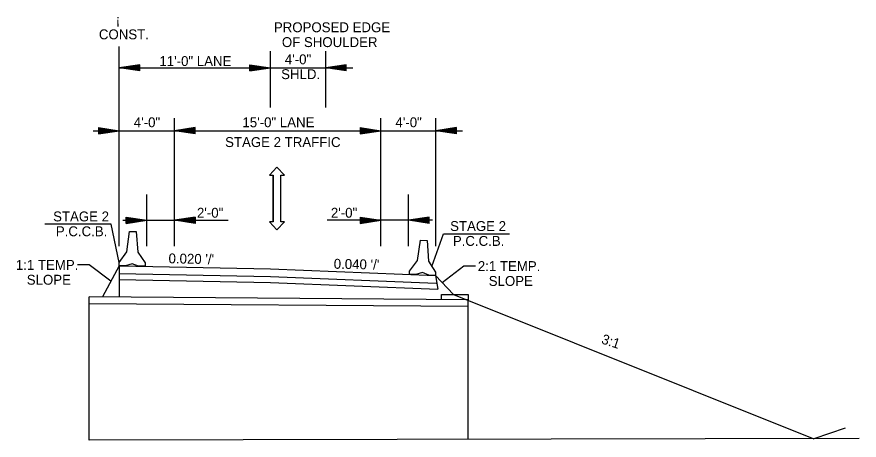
# Model space of a CAD drawing. Extents: x 1807779 to 1818251, y 673292 to 678849.
# Drawn here: x 1814938 to 1815551, y 676332 to 676640 of the extents above; entities that cross this region are included whole.
import ezdxf

# ---------------------------------------------------------------- set-up
doc = ezdxf.new("R2010")
doc.units = 0
for name, color, linetype in [('Default', 7, 'Continuous'), ('Dimensions', 7, 'Continuous'), ('EX_DRIVEWAY', 7, 'Continuous'), ('Level 1', 7, 'Continuous'), ('S_PHOTO_CTL_ANNOT', 7, 'Continuous')]:
    doc.layers.add(name, color=color, linetype=linetype)

msp = doc.modelspace()

# ---------------------------------------------------------------- linework, layer by layer
at = {"layer": 'Default'}
for p, q in [((1815012.38, 676458.87), (1815012.38, 676436.07)), ((1815242.38, 676451.87), (1815255.54, 676437.84)), ((1815242.38, 676451.87), (1815244.05, 676441.8)), ((1814990.64, 676332.02), (1814990.64, 676436.33)), ((1815266.31, 676434.12), (1814990.64, 676436.24)), ((1815255.54, 676437.84), (1815517.63, 676333.06)), ((1815266.31, 676332.72), (1815266.31, 676434.12)), ((1815266.31, 676429.12), (1814990.64, 676431.24)), ((1815540.4, 676340.65), (1815517.63, 676333.06)), ((1815550.61, 676333.12), (1814990.64, 676332.02))]:
    msp.add_line(p, q, dxfattribs=at)
for points in [[(1815012.38, 676458.87), (1815122.38, 676456.67), (1815242.38, 676451.87)], [(1815012.38, 676453.3), (1815122.38, 676451.1), (1815243.03, 676446.27)], [(1815012.38, 676448.87), (1815122.38, 676446.67), (1815244.05, 676441.8)], [(1815246.74, 676434.09), (1815246.74, 676437.84), (1815266.31, 676437.84), (1815266.31, 676434.12)]]:
    msp.add_lwpolyline(points, dxfattribs=at)
at = {"layer": 'Dimensions'}
for p, q in [((1815012.38, 676473.19), (1815012.38, 676618.33)), ((1815122.38, 676573.89), (1815122.38, 676614.98)), ((1815162.61, 676573.89), (1815162.61, 676614.98)), ((1815027.38, 676605.06), (1815012.38, 676602.81)), ((1815027.38, 676604.69), (1815014.89, 676602.81)), ((1815027.38, 676604.3), (1815017.47, 676602.81)), ((1815027.38, 676603.93), (1815019.96, 676602.81)), ((1815027.38, 676603.55), (1815022.51, 676602.81)), ((1815027.38, 676600.56), (1815027.38, 676605.06)), ((1815107.38, 676605.06), (1815122.38, 676602.81)), ((1815107.38, 676600.56), (1815107.38, 676605.06)), ((1815107.38, 676604.69), (1815119.88, 676602.81)), ((1815107.38, 676604.3), (1815117.3, 676602.81)), ((1815107.38, 676603.93), (1815114.8, 676602.81)), ((1815107.38, 676603.55), (1815112.26, 676602.81)), ((1815177.61, 676605.06), (1815162.61, 676602.81)), ((1815177.61, 676604.69), (1815165.12, 676602.81)), ((1815177.61, 676604.3), (1815167.7, 676602.81)), ((1815177.61, 676603.93), (1815170.19, 676602.81)), ((1815177.61, 676603.55), (1815172.74, 676602.81)), ((1815177.61, 676600.56), (1815177.61, 676605.06)), ((1815012.38, 676602.81), (1815071.81, 676602.81)), ((1815012.38, 676602.81), (1815122.38, 676602.81)), ((1815027.38, 676600.56), (1815012.38, 676602.81)), ((1815027.38, 676600.94), (1815014.89, 676602.81)), ((1815027.38, 676601.32), (1815017.47, 676602.81)), ((1815027.38, 676601.69), (1815019.96, 676602.81)), ((1815027.38, 676602.08), (1815022.51, 676602.81)), ((1815027.38, 676603.16), (1815025.01, 676602.81)), ((1815027.38, 676602.46), (1815025.01, 676602.81)), ((1815107.38, 676603.16), (1815109.75, 676602.81)), ((1815107.38, 676600.56), (1815122.38, 676602.81)), ((1815107.38, 676602.08), (1815112.26, 676602.81)), ((1815107.38, 676601.32), (1815117.3, 676602.81)), ((1815107.38, 676600.94), (1815119.88, 676602.81)), ((1815107.38, 676601.69), (1815114.8, 676602.81)), ((1815107.38, 676602.46), (1815109.75, 676602.81)), ((1815122.38, 676602.81), (1815182.25, 676602.81)), ((1815177.61, 676600.56), (1815162.61, 676602.81)), ((1815177.61, 676600.94), (1815165.12, 676602.81)), ((1815177.61, 676601.32), (1815167.7, 676602.81)), ((1815177.61, 676601.69), (1815170.19, 676602.81)), ((1815177.61, 676602.08), (1815172.74, 676602.81)), ((1815177.61, 676603.16), (1815175.24, 676602.81)), ((1815177.61, 676602.46), (1815175.24, 676602.81)), ((1815052.76, 676473.19), (1815052.76, 676566.24)), ((1815202.76, 676473.19), (1815202.76, 676566.24)), ((1815242.76, 676473.19), (1815242.76, 676566.24)), ((1814993.52, 676557.02), (1815052.76, 676557.02)), ((1814997.38, 676559.27), (1815012.38, 676557.02)), ((1814997.38, 676559.27), (1814997.38, 676554.77)), ((1814997.38, 676558.9), (1815009.88, 676557.02)), ((1814997.38, 676558.51), (1815007.3, 676557.02)), ((1814997.38, 676558.14), (1815004.8, 676557.02)), ((1814997.38, 676557.75), (1815002.26, 676557.02)), ((1814997.38, 676557.37), (1814999.75, 676557.02)), ((1814997.38, 676554.77), (1815012.38, 676557.02)), ((1814997.38, 676556.29), (1815002.26, 676557.02)), ((1814997.38, 676555.53), (1815007.3, 676557.02)), ((1814997.38, 676555.15), (1815009.88, 676557.02)), ((1814997.38, 676555.9), (1815004.8, 676557.02)), ((1814997.38, 676556.67), (1814999.75, 676557.02)), ((1815067.76, 676559.27), (1815052.76, 676557.02)), ((1815052.76, 676557.02), (1815202.76, 676557.02)), ((1815067.76, 676554.77), (1815052.76, 676557.02)), ((1815067.76, 676558.9), (1815055.27, 676557.02)), ((1815067.76, 676555.15), (1815055.27, 676557.02)), ((1815067.76, 676558.51), (1815057.85, 676557.02)), ((1815067.76, 676555.53), (1815057.85, 676557.02)), ((1815067.76, 676558.14), (1815060.35, 676557.02)), ((1815067.76, 676555.9), (1815060.35, 676557.02)), ((1815067.76, 676557.76), (1815062.89, 676557.02)), ((1815067.76, 676556.29), (1815062.89, 676557.02)), ((1815067.76, 676557.37), (1815065.39, 676557.02)), ((1815067.76, 676556.67), (1815065.39, 676557.02)), ((1815067.76, 676554.77), (1815067.76, 676559.27)), ((1815187.76, 676559.27), (1815202.76, 676557.02)), ((1815187.76, 676559.27), (1815187.76, 676554.77)), ((1815187.76, 676558.9), (1815200.26, 676557.02)), ((1815187.76, 676558.51), (1815197.68, 676557.02)), ((1815187.76, 676558.14), (1815195.18, 676557.02)), ((1815187.76, 676557.75), (1815192.64, 676557.02)), ((1815187.76, 676557.37), (1815190.13, 676557.02)), ((1815187.76, 676554.77), (1815202.76, 676557.02)), ((1815187.76, 676556.29), (1815192.64, 676557.02)), ((1815187.76, 676555.53), (1815197.68, 676557.02)), ((1815187.76, 676555.15), (1815200.26, 676557.02)), ((1815187.76, 676555.9), (1815195.18, 676557.02)), ((1815187.76, 676556.67), (1815190.13, 676557.02)), ((1815202.76, 676557.02), (1815262.01, 676557.02)), ((1815257.76, 676559.27), (1815242.76, 676557.02)), ((1815257.76, 676554.77), (1815242.76, 676557.02)), ((1815257.76, 676558.9), (1815245.27, 676557.02)), ((1815257.76, 676555.15), (1815245.27, 676557.02)), ((1815257.76, 676558.51), (1815247.85, 676557.02)), ((1815257.76, 676555.53), (1815247.85, 676557.02)), ((1815257.76, 676558.14), (1815250.35, 676557.02)), ((1815257.76, 676555.9), (1815250.35, 676557.02)), ((1815257.76, 676557.76), (1815252.89, 676557.02)), ((1815257.76, 676556.29), (1815252.89, 676557.02)), ((1815257.76, 676557.37), (1815255.39, 676557.02)), ((1815257.76, 676556.67), (1815255.39, 676557.02)), ((1815257.76, 676554.77), (1815257.76, 676559.27)), ((1815124.48, 676490.88), (1815124.48, 676524.6)), ((1815032.57, 676473.19), (1815032.57, 676510.64)), ((1815222.76, 676473.19), (1815222.76, 676510.64)), ((1815017.57, 676494.16), (1815032.57, 676491.91)), ((1815017.57, 676489.66), (1815017.57, 676494.16)), ((1815017.57, 676493.79), (1815030.07, 676491.91)), ((1815017.57, 676493.41), (1815027.49, 676491.91)), ((1815067.57, 676494.16), (1815052.57, 676491.91)), ((1815067.57, 676493.79), (1815055.08, 676491.91)), ((1815067.57, 676493.41), (1815057.66, 676491.91)), ((1815067.57, 676494.16), (1815067.57, 676489.66)), ((1815187.76, 676494.16), (1815202.76, 676491.91)), ((1815187.76, 676494.16), (1815187.76, 676489.66)), ((1815187.76, 676493.79), (1815200.26, 676491.91)), ((1815187.76, 676493.41), (1815197.68, 676491.91)), ((1815237.76, 676494.16), (1815222.76, 676491.91)), ((1815237.76, 676493.79), (1815225.27, 676491.91)), ((1815237.76, 676493.41), (1815227.85, 676491.91)), ((1815237.76, 676489.66), (1815237.76, 676494.16)), ((1815014.98, 676491.91), (1815091.75, 676491.91)), ((1815017.57, 676493.03), (1815024.99, 676491.91)), ((1815017.57, 676492.65), (1815022.45, 676491.91)), ((1815017.57, 676492.27), (1815019.94, 676491.91)), ((1815017.57, 676489.66), (1815032.57, 676491.91)), ((1815017.57, 676491.19), (1815022.45, 676491.91)), ((1815017.57, 676490.42), (1815027.49, 676491.91)), ((1815017.57, 676490.04), (1815030.07, 676491.91)), ((1815017.57, 676490.8), (1815024.99, 676491.91)), ((1815017.57, 676491.56), (1815019.94, 676491.91)), ((1815067.57, 676489.66), (1815052.57, 676491.91)), ((1815067.57, 676490.04), (1815055.08, 676491.91)), ((1815067.57, 676490.42), (1815057.66, 676491.91)), ((1815067.57, 676493.03), (1815060.15, 676491.91)), ((1815067.57, 676490.8), (1815060.15, 676491.91)), ((1815067.57, 676492.64), (1815062.7, 676491.91)), ((1815067.57, 676491.18), (1815062.7, 676491.91)), ((1815067.57, 676492.27), (1815065.2, 676491.91)), ((1815067.57, 676491.56), (1815065.2, 676491.91)), ((1815240.35, 676491.91), (1815163.58, 676491.91)), ((1815187.76, 676493.03), (1815195.18, 676491.91)), ((1815187.76, 676492.64), (1815192.64, 676491.91)), ((1815187.76, 676492.27), (1815190.13, 676491.91)), ((1815187.76, 676489.66), (1815202.76, 676491.91)), ((1815187.76, 676491.18), (1815192.64, 676491.91)), ((1815187.76, 676490.42), (1815197.68, 676491.91)), ((1815187.76, 676490.04), (1815200.26, 676491.91)), ((1815187.76, 676490.8), (1815195.18, 676491.91)), ((1815187.76, 676491.56), (1815190.13, 676491.91)), ((1815237.76, 676489.66), (1815222.76, 676491.91)), ((1815237.76, 676490.04), (1815225.27, 676491.91)), ((1815237.76, 676490.42), (1815227.85, 676491.91)), ((1815237.76, 676493.03), (1815230.35, 676491.91)), ((1815237.76, 676490.8), (1815230.35, 676491.91)), ((1815237.76, 676492.65), (1815232.89, 676491.91)), ((1815237.76, 676491.19), (1815232.89, 676491.91)), ((1815237.76, 676492.27), (1815235.39, 676491.91)), ((1815237.76, 676491.56), (1815235.39, 676491.91))]:
    msp.add_line(p, q, dxfattribs=at)
for points in [[(1815129.88, 676490.88), (1815129.88, 676524.6), (1815132.58, 676524.6), (1815127.18, 676530.52), (1815121.78, 676524.6), (1815124.48, 676524.6)], [(1815124.48, 676524.6), (1815124.48, 676490.88), (1815121.78, 676490.88), (1815127.18, 676484.96), (1815132.58, 676490.88), (1815129.88, 676490.88)], [(1815012.4, 676461.23), (1815006.68, 676489.09), (1814958.45, 676489.09)], [(1815239.86, 676458.26), (1815248.18, 676482.09), (1815296.4, 676482.09)], [(1815006.33, 676447.52), (1814990.63, 676459.59), (1814982.13, 676459.59)], [(1815247.27, 676446.66), (1815262.98, 676458.73), (1815271.47, 676458.73)]]:
    msp.add_lwpolyline(points, dxfattribs=at)
at = {"layer": 'EX_DRIVEWAY'}
msp.add_line((1815012.38, 676458.87), (1815000.28, 676436.16), dxfattribs=at)
at = {"layer": 'Level 1'}
for p, q in [((1815018.06, 676468.97), (1815019.92, 676483.86)), ((1815019.92, 676483.86), (1815024.64, 676483.76)), ((1815024.64, 676483.76), (1815025.91, 676468.81)), ((1815229.42, 676462.61), (1815231.59, 676477.45)), ((1815231.59, 676477.45), (1815236.3, 676477.27)), ((1815236.3, 676477.27), (1815237.27, 676462.29)), ((1815012.4, 676461.23), (1815018.06, 676468.97)), ((1815025.91, 676468.81), (1815031.25, 676460.85)), ((1815223.62, 676454.98), (1815229.42, 676462.61)), ((1815012.38, 676458.87), (1815012.4, 676461.23)), ((1815017.09, 676458.78), (1815012.38, 676458.87)), ((1815021.83, 676460.25), (1815017.09, 676458.78)), ((1815026.51, 676458.59), (1815021.83, 676460.25)), ((1815031.23, 676458.49), (1815026.51, 676458.59)), ((1815031.25, 676460.85), (1815031.23, 676458.49)), ((1815237.27, 676462.29), (1815242.45, 676454.23)), ((1815223.55, 676452.62), (1815223.62, 676454.98)), ((1815228.26, 676452.44), (1815223.55, 676452.62)), ((1815233.03, 676453.82), (1815228.26, 676452.44)), ((1815237.67, 676452.06), (1815233.03, 676453.82)), ((1815242.38, 676451.87), (1815237.67, 676452.06)), ((1815242.45, 676454.23), (1815242.38, 676451.87))]:
    msp.add_line(p, q, dxfattribs=at)
at = {"layer": 'S_PHOTO_CTL_ANNOT'}
msp.add_lwpolyline([(1815012.38, 676458.87), (1815122.38, 676456.67), (1815242.38, 676451.87)], dxfattribs=at)

# ---------------------------------------------------------------- texts
at = {"layer": 'Dimensions'}
for s, p in [('¡', (1815009.9, 676634.32)), ('PROPOSED EDGE ', (1815124.93, 676628.67)), ('CONST.', (1814997.66, 676623.52)), ('OF SHOULDER', (1815130.75, 676617.87)), ('11\'-0" LANE', (1815041.67, 676604.1)), ('4\'-0" ', (1815132.9, 676605.36)), ('SHLD. ', (1815130.21, 676594.56)), ('4\'-0"', (1815023.04, 676559.57)), ('15\'-0" LANE', (1815102.05, 676559.57)), ('4\'-0"', (1815213.34, 676559.57)), ('STAGE 2 TRAFFIC', (1815089.45, 676545.17)), ('2\'-0"', (1815068.98, 676493.77)), ('2\'-0"', (1815166.38, 676493.77)), ('STAGE 2', (1814964.35, 676491.1)), ('P.C.C.B.', (1814966.34, 676480.3)), ('STAGE 2', (1815253.11, 676484.1)), ('P.C.C.B.', (1815255.1, 676473.3)), ('1:1 TEMP. ', (1814937.24, 676455.85)), ('2:1 TEMP. ', (1815273.25, 676454.98)), ('SLOPE', (1814945.19, 676445.05)), ('SLOPE', (1815281.19, 676444.18))]:
    msp.add_text(s, height=7.2, dxfattribs=at).set_placement(p)
for s, rotation, p in [("0.020 '/'", 358.87767, (1815048.25, 676460.64)), ("0.040 '/'", 358.87767, (1815168.41, 676456.71)), ('3:1', 341.68757, (1815362.57, 676402.53))]:
    msp.add_text(s, height=7.2, rotation=rotation, dxfattribs=at).set_placement(p)

doc.saveas('drawing.dxf')
